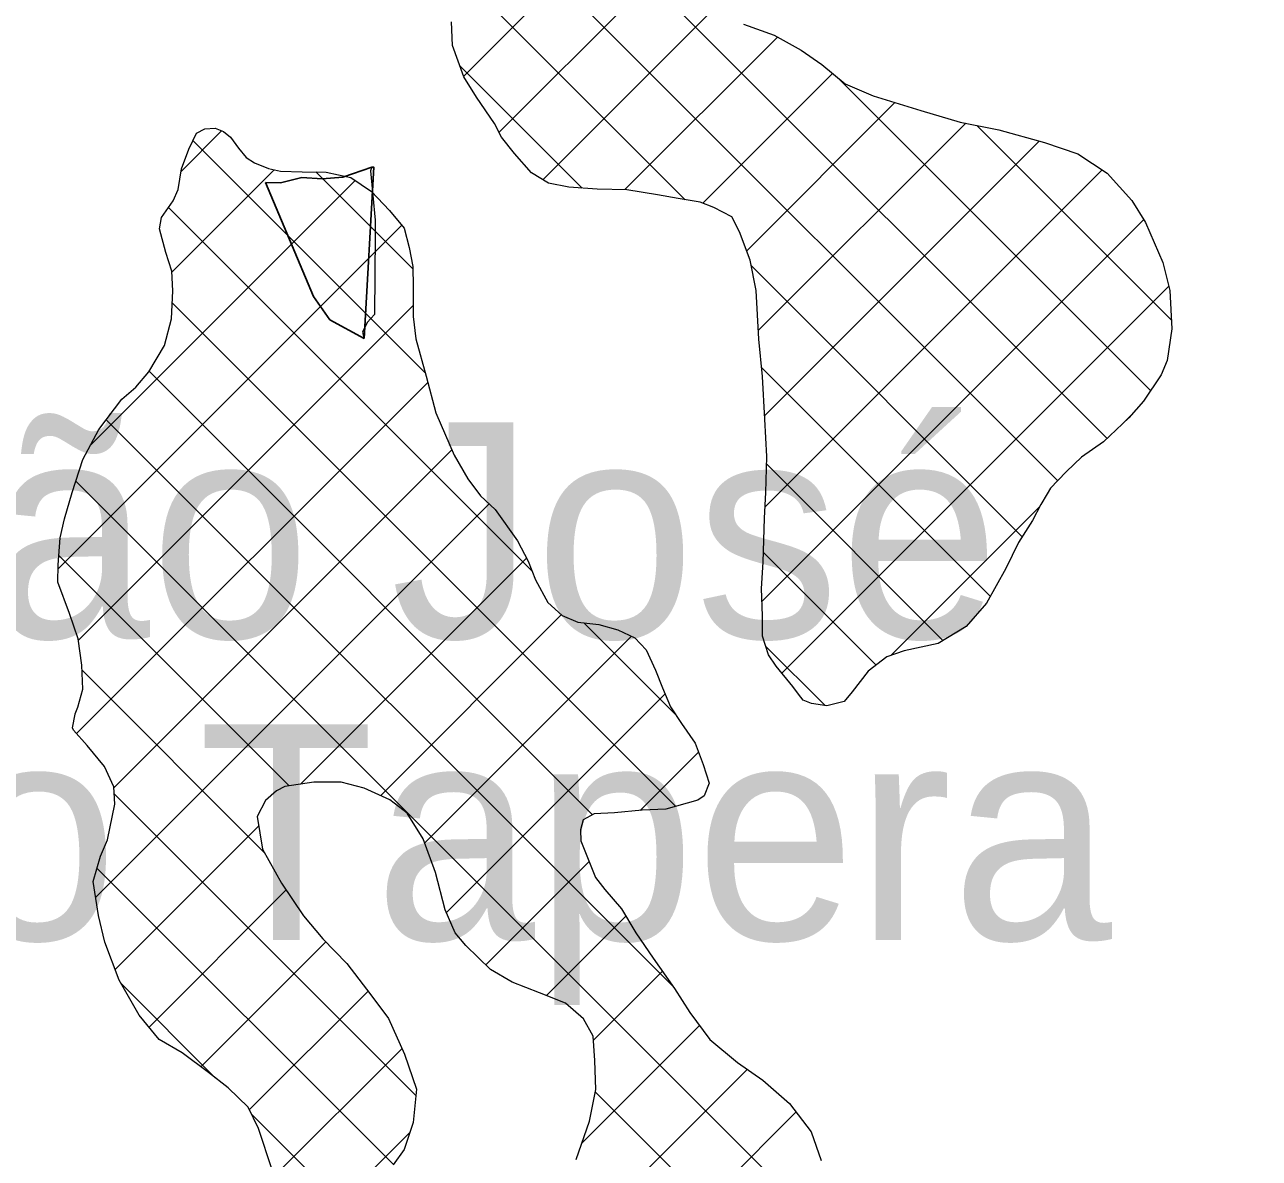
# Model space of a CAD drawing. Extents: x -1643653 to 4543381, y 1624270 to 13878484.
# Drawn here: x 677006 to 679869, y 8940920 to 8943549 of the extents above; entities that cross this region are included whole.
import ezdxf

# ---------------------------------------------------------------- set-up
doc = ezdxf.new("R2010")
doc.units = 0
doc.header["$LTSCALE"] = 200
for name, color, linetype, lineweight in [('1', 7, 'Continuous', 13), ('21', 7, 'Continuous', 25), ('29', 7, 'Continuous', 13)]:
    doc.layers.add(name, color=color, linetype=linetype, lineweight=lineweight)
doc.layers.add('41', color=7, linetype='Continuous')

msp = doc.modelspace()

# ---------------------------------------------------------------- linework, layer by layer
at = {"layer": '1', "lineweight": 25}
msp.add_spline([(814781, 9009175.5), (814787.2, 9009173.4), (814796.9, 9009173.4), (814799.4, 9009172.4), (814805.1, 9009174.5), (814805.6, 9009176.5), (814811.7, 9009179.5), (814811.7, 9009179.5), (814801.5, 9009181), (814790.7, 9009181.5), (814784.1, 9009183.1), (814777.4, 9009185.1), (814778.4, 9009175.5)], degree=3, dxfattribs=at)
at = {"layer": '21'}
for points in [[(677564.5, 8943182.9), (677599.4, 8943181.8), (677648.6, 8943194.1), (677696.2, 8943191), (677743.9, 8943194.8), (677811.3, 8943218), (677815.7, 8943218.5), (677793.3, 8942820.7)], [(677793.3, 8942820.7), (677714, 8942864.2), (677676.2, 8942918.7), (677564.5, 8943182.9)]]:
    msp.add_lwpolyline(points, dxfattribs=at)
at = {"layer": '21', "lineweight": 13}
for points in [[(677811.4, 8943218.2), (677807.9, 8943209.5), (677818.9, 8943095.6), (677818.6, 8943060.4)], [(677818.6, 8943060.4), (677817.1, 8942876.8), (677800.3, 8942857.8), (677789.7, 8942835.5), (677793.3, 8942820.7)]]:
    msp.add_lwpolyline(points, dxfattribs=at)
at = {"layer": '29'}
for p, q in [((679515.6, 8942589.1), (677845.3, 8944259.3)), ((679401.3, 8942491.2), (677814.3, 8944078.2)), ((678024.4, 8943429.3), (678504.6, 8943909.5)), ((678537.7, 8943142.7), (677989.2, 8943691.2)), ((678106.2, 8943299), (678513.1, 8943705.9)), ((678207.9, 8943188.6), (678605.2, 8943585.9)), ((678397.5, 8943166.1), (678751.3, 8943519.9)), ((678298.6, 8943169.7), (678016.1, 8943452.1)), ((678578.4, 8943134.8), (678879.2, 8943435.7)), ((679616.6, 8942700.2), (678889.7, 8943427.1)), ((678680.2, 8943024.4), (679023.7, 8943368)), ((678707.1, 8942839.2), (679188, 8943320.2)), ((677369, 8943208), (677463.1, 8943302.2)), ((679664.6, 8942864.3), (679214, 8943314.9)), ((677934.8, 8942741.6), (677396.4, 8943280)), ((678722.1, 8942642.1), (679358.3, 8943278.4)), ((677347.7, 8942974.6), (677585.2, 8943212.1)), ((677906.4, 8942982.1), (677681.5, 8943207)), ((678722.9, 8942430.8), (679504.3, 8943212.2)), ((677159.5, 8942574.2), (677772.5, 8943187.3)), ((678182.7, 8942281.6), (677339.8, 8943124.4)), ((678715.7, 8942211.5), (679600.5, 8943096.3)), ((677084.1, 8942286.7), (677880.7, 8943083.4)), ((679319, 8942361.4), (678691.1, 8942989.2)), ((678761.5, 8942045.1), (679658.5, 8942942.1)), ((677131.1, 8942121.6), (677907.2, 8942897.7)), ((678516, 8941736.1), (677348.7, 8942903.5)), ((679245.1, 8942223.1), (678714.6, 8942753.6)), ((677126.6, 8941905), (677940.8, 8942719.2)), ((678323.1, 8941716.8), (677295.1, 8942744.9)), ((678510.2, 8941317.6), (677195.5, 8942632.3)), ((679554.7, 8942626.2), (679569.9, 8942641.4)), ((677213.2, 8941779.4), (677996.8, 8942563)), ((679135.3, 8942120.8), (678726.7, 8942529.4)), ((679384, 8940231.7), (677125.3, 8942490.4)), ((677171, 8941525.1), (678083.2, 8942437.3)), ((679014.7, 8942086.2), (679359.2, 8942430.7)), ((677619.5, 8941784.1), (677085.8, 8942317.8)), ((678980, 8942064), (678719.4, 8942324.6)), ((677646, 8941788), (678170, 8942312)), ((677831.1, 8941760.9), (678250.4, 8942180.3)), ((678516.8, 8941947.5), (678302.5, 8942161.8)), ((677933.5, 8941651.2), (678413, 8942130.7)), ((678862.2, 8941969.7), (678724.2, 8942107.7)), ((677561.9, 8941629.6), (677139.8, 8942051.6)), ((677984.3, 8941489.8), (678491.3, 8941996.8)), ((678433.2, 8941726.6), (678568.7, 8941862.1)), ((677913.5, 8941065.9), (677214, 8941765.3)), ((677216, 8941358), (677549.1, 8941691)), ((678075.2, 8941368.6), (678314.9, 8941608.3)), ((677861.3, 8940905.9), (677174.1, 8941593.1)), ((677294.7, 8941224.5), (677612.4, 8941542.3)), ((678216.2, 8941297.4), (678400.3, 8941481.6)), ((677414.9, 8941132.6), (677704.6, 8941422.3)), ((678324.9, 8941194.1), (678484.7, 8941353.9)), ((677448, 8941107), (677229.8, 8941325.2)), ((677527.6, 8941033.2), (677802.4, 8941308)), ((678298.1, 8940955.2), (678570.7, 8941227.8)), ((677581.2, 8940874.7), (677881.4, 8941174.8)), ((678147.5, 8940592.4), (678681.5, 8941126.4)), ((679318.4, 8940085.2), (678329.1, 8941074.5)), ((677756.1, 8940798.9), (677533, 8941022.1)), ((678104, 8940336.8), (678794.8, 8941027.6)), ((677440.9, 8940522.2), (677899.8, 8940981.1))]:
    msp.add_line(p, q, dxfattribs=at)
for points in [[(678830.4, 8941974.3), (678811.4, 8941982.1), (678800, 8941996.1), (678787.4, 8942013.9), (678748.2, 8942061), (678730.5, 8942087.8), (678716.7, 8942131), (678716.9, 8942178), (678714.7, 8942241.5), (678718.7, 8942302.4), (678721.7, 8942404), (678724.5, 8942463.7), (678727.3, 8942547.5), (678722.6, 8942633.8), (678716.7, 8942732.9), (678708.1, 8942819.3), (678702.3, 8942932.3), (678688.6, 8943002.2), (678663.5, 8943068.4), (678645.8, 8943102.7), (678604, 8943124.5), (678572.3, 8943137.3), (678521.6, 8943145.2), (678473.3, 8943154.2), (678402.3, 8943166), (678333.7, 8943167.5), (678267.7, 8943171.6), (678220.8, 8943180.7), (678181.5, 8943205), (678142.3, 8943249.6), (678112, 8943287.8), (678095.6, 8943319.6), (678054, 8943380.7), (678024.9, 8943427.8), (677998.6, 8943500.3), (677996.3, 8943554.9)], [(678673.1, 8943549.6), (678744.1, 8943523.9), (678806.2, 8943489.4), (678854.3, 8943456.2), (678908.7, 8943411.5), (678973.3, 8943383.3), (679083.7, 8943349.8), (679175, 8943322.8), (679265.1, 8943304.6), (679370.3, 8943275), (679447.7, 8943249.3), (679516.1, 8943204.5), (679573, 8943140.8), (679604.5, 8943089.9), (679644.8, 8942997), (679661, 8942932.2), (679665.7, 8942843.3), (679655.2, 8942769.7), (679641.1, 8942736.7), (679600.2, 8942675.9), (679565.8, 8942636.7), (679507.2, 8942581.1), (679456.2, 8942545.7), (679421.8, 8942512.9), (679401.4, 8942491.4), (679384.8, 8942473.7), (679377.1, 8942461), (679361.8, 8942435.7), (679342.6, 8942398.9), (679310.6, 8942348.2), (679281.2, 8942287.4), (679236.4, 8942207.6), (679189.2, 8942153.2), (679124.3, 8942114.1), (679045.5, 8942096.6), (679004.8, 8942082.8), (678961.5, 8942050), (678924.5, 8942001.9), (678906.6, 8941979.1), (678865.9, 8941969.1), (678830.4, 8941974.3)], [(677432.6, 8941119.2), (677371.8, 8941165.1), (677318.6, 8941195.8), (677271.8, 8941251.9), (677225.2, 8941333.4), (677192.5, 8941421.1), (677177.6, 8941483.4), (677165.2, 8941562.2), (677181.9, 8941620.5), (677198.6, 8941658.6), (677215.4, 8941741), (677213.1, 8941781.7), (677191.7, 8941828.7), (677151.2, 8941877.2), (677119.6, 8941912.8), (677117.1, 8941917.9), (677123.6, 8941949.7), (677123.6, 8941950.9), (677130, 8941966.1), (677141.6, 8942008), (677139.3, 8942063.9), (677130.7, 8942124.9), (677110.6, 8942183.3), (677083, 8942255.8), (677084.4, 8942296.5), (677088.5, 8942358.7), (677098.8, 8942403.1), (677116.8, 8942464), (677141.3, 8942540.1), (677178.4, 8942609.7), (677232, 8942680.6), (677263.9, 8942708.4), (677294.5, 8942743.9), (677330.3, 8942804.7), (677347.1, 8942866.8), (677349.9, 8942931.6), (677347.5, 8942977.3), (677333.7, 8943020.5), (677318.7, 8943075.2), (677323.9, 8943101.8), (677350.7, 8943139.8), (677362.3, 8943166.4), (677370.1, 8943214.7), (677386.8, 8943260.3), (677404.7, 8943297.1), (677423.8, 8943307.1), (677447.9, 8943308.3), (677467, 8943300.6), (677483.4, 8943287.8), (677502.3, 8943262.4), (677520, 8943240.7), (677539, 8943227.9), (677572, 8943215.1), (677599.9, 8943208.6), (677649.4, 8943207.2), (677705.3, 8943206.9), (677762.4, 8943194), (677810.5, 8943162.1), (677852.2, 8943117.4), (677886.3, 8943076.7), (677897.6, 8943032.2), (677906.3, 8942987.7), (677907.4, 8942940.7), (677907.1, 8942872.1), (677913.2, 8942820), (677937, 8942733.6), (677959.5, 8942648.4), (678002.3, 8942550.5), (678033.8, 8942495.7), (678062.8, 8942456.2), (678097, 8942424.4), (678148.8, 8942351.8), (678174, 8942304.7), (678190.3, 8942261.4), (678219.3, 8942209.2), (678252.2, 8942178.6), (678288.9, 8942163.2), (678337.2, 8942158), (678381.6, 8942145.1), (678420.8, 8942127.2), (678447.4, 8942099.1), (678468.8, 8942052), (678485.1, 8942011.3), (678504, 8941966.8), (678529.2, 8941928.6), (678560.8, 8941882.8), (678579.6, 8941833.2), (678593.4, 8941789.9), (678581.9, 8941760.8), (678566.6, 8941750.7), (678492.8, 8941729.4), (678438.2, 8941727.1), (678373.5, 8941721), (678326.5, 8941718.7), (678301, 8941704.8), (678301, 8941704.8), (678301, 8941704.8), (678301, 8941704.8), (678301, 8941704.8), (678301, 8941704.8), (678301, 8941704.8)], [(678285.1, 8940917.6), (678315.9, 8941006.3), (678330.2, 8941079.9), (678327.9, 8941147.2), (678324.3, 8941203.1), (678301.6, 8941243.8), (678259.9, 8941279.6), (678200.3, 8941303.9), (678136.9, 8941328.3), (678086.2, 8941357.7), (678029.3, 8941413.8), (678004.1, 8941443.2), (677981.4, 8941496.6), (677958.9, 8941583), (677930, 8941660.6), (677893.5, 8941720.4), (677852.9, 8941751.1), (677793.4, 8941778), (677740.1, 8941792.2), (677676.6, 8941792.4), (677609.3, 8941782.6), (677590.2, 8941772.5), (677564.7, 8941749.7), (677545.5, 8941713), (677557.9, 8941636.8), (677602, 8941557.8), (677652.5, 8941482.7), (677698, 8941429.2), (677753.6, 8941371.8), (677809.2, 8941299.2), (677849.6, 8941244.4), (677887.3, 8941161.7), (677914.9, 8941080.3), (677907, 8941002.9), (677886.4, 8940940.8), (677860.9, 8940905.3)], [(678301, 8941704.8), (678294.6, 8941682), (678295.7, 8941656.6), (678329.7, 8941571.3), (678351.1, 8941543.3), (678390.3, 8941498.7), (678423.1, 8941442.7), (678463.5, 8941384.1), (678512.7, 8941314.1), (678548.1, 8941258.1), (678594.8, 8941195.6), (678659.3, 8941142), (678717.6, 8941101.2), (678779.6, 8941047.6), (678830.1, 8940981.3), (678852.7, 8940915.2)], [(677580.2, 8940893.8), (677548.8, 8940989.2), (677524.9, 8941038.8), (677478.1, 8941083.4), (677432.6, 8941119.2)]]:
    msp.add_lwpolyline(points, dxfattribs=at)

# ---------------------------------------------------------------- texts
at = {"layer": '41'}
for s, p in [('São José', (676479.4, 8942126.7)), ('do Tapera', (676479.4, 8941426.7))]:
    msp.add_text(s, height=500, dxfattribs=at).set_placement(p)

doc.saveas('drawing.dxf')
